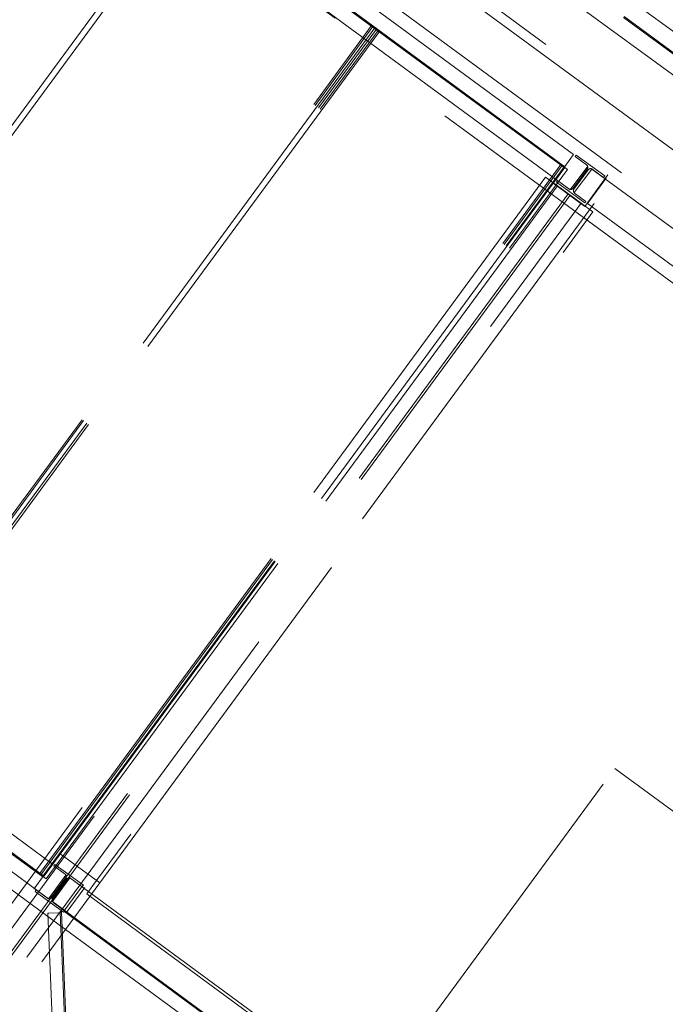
# Model space of a CAD drawing. Header units: metres. Extents: x 135583 to 135939, y 457896 to 458258.
# Tile 480 of 599: x 135754.02 to 135757.32, y 458070.59 to 458075.62. Entities that reach past the tile are written whole.
import ezdxf

# ---------------------------------------------------------------- set-up
doc = ezdxf.new("R2010")
doc.units = ezdxf.units.M
doc.linetypes.add('Hidden', pattern=[4, 2, -2])
doc.layers.add('NIEUWE INSTALLATIE', color=250, linetype='Continuous', lineweight=0)

msp = doc.modelspace()

# ---------------------------------------------------------------- linework, layer by layer
at = {"layer": 'NIEUWE INSTALLATIE', "linetype": 'Hidden'}
for p, q in [((135759.9364, 458073.1257), (135742.0054, 458086.2993)), ((135759.9364, 458073.1257), (135742.0054, 458086.2993)), ((135762.6871, 458071.0428), (135742.7817, 458085.6669)), ((135762.6871, 458071.0428), (135742.7817, 458085.6669)), ((135756.8091, 458074.8649), (135742.3031, 458085.5222)), ((135756.8091, 458074.8649), (135742.3031, 458085.5222)), ((135742.9429, 458085.5485), (135762.6871, 458071.0428)), ((135742.9429, 458085.5485), (135762.6871, 458071.0428)), ((135742.5934, 458085.4951), (135761.3302, 458071.7294)), ((135742.5934, 458085.4951), (135761.3302, 458071.7294)), ((135739.6388, 458081.8957), (135754.1447, 458071.2385)), ((135739.6388, 458081.8957), (135754.1447, 458071.2385)), ((135761.0317, 458071.5765), (135748.2181, 458080.9904)), ((135761.1526, 458071.4877), (135748.2181, 458080.9904)), ((135761.0317, 458071.5765), (135748.2181, 458080.9904)), ((135761.1526, 458071.4877), (135748.2181, 458080.9904)), ((135754.2574, 458070.9696), (135742.6526, 458079.4954)), ((135754.2574, 458070.9696), (135742.6526, 458079.4954)), ((135745.7315, 458077.6057), (135758.5451, 458068.1918)), ((135745.7315, 458077.6057), (135758.6659, 458068.103)), ((135745.7315, 458077.6057), (135758.5451, 458068.1918)), ((135745.7315, 458077.6057), (135758.6659, 458068.103)), ((135758.7207, 458074.4472), (135754.9632, 458077.2078)), ((135758.7243, 458074.4521), (135754.9667, 458077.2126)), ((135754.0431, 458076.9901), (135756.926, 458074.8721)), ((135754.0431, 458076.9901), (135756.926, 458074.8721)), ((135756.8542, 458074.931), (135754.1186, 458076.9409)), ((135756.8542, 458074.931), (135754.1186, 458076.9409)), ((135756.8372, 458074.7512), (135753.9543, 458076.8692)), ((135756.8372, 458074.7512), (135753.9543, 458076.8692)), ((135756.8051, 458074.8641), (135754.0694, 458076.874)), ((135756.8051, 458074.8641), (135754.0694, 458076.874)), ((135756.8087, 458074.869), (135754.073, 458076.8788)), ((135756.8087, 458074.869), (135754.073, 458076.8788)), ((135754.0239, 458076.8119), (135756.7595, 458074.8021)), ((135754.0239, 458076.8119), (135756.7595, 458074.8021)), ((135752.1905, 458072.6742), (135754.8548, 458076.3007)), ((135752.1905, 458072.6742), (135754.8548, 458076.3007)), ((135752.1973, 458072.6692), (135754.8616, 458076.2957)), ((135752.1973, 458072.6692), (135754.8616, 458076.2957)), ((135754.8709, 458076.2889), (135752.2066, 458072.6624)), ((135754.8709, 458076.2889), (135752.2066, 458072.6624)), ((135752.2146, 458072.6565), (135754.879, 458076.283)), ((135752.2146, 458072.6565), (135754.879, 458076.283)), ((135752.2239, 458072.6496), (135754.8882, 458076.2761)), ((135752.2239, 458072.6496), (135754.8882, 458076.2761)), ((135754.8951, 458076.2711), (135752.2308, 458072.6446)), ((135754.8951, 458076.2711), (135752.2308, 458072.6446)), ((135753.1575, 458071.9637), (135755.8218, 458075.5902)), ((135753.1575, 458071.9637), (135755.8218, 458075.5902)), ((135753.1644, 458071.9587), (135755.8287, 458075.5852)), ((135753.1644, 458071.9587), (135755.8287, 458075.5852)), ((135755.838, 458075.5784), (135753.1737, 458071.9519)), ((135755.838, 458075.5784), (135753.1737, 458071.9519)), ((135753.1817, 458071.946), (135755.846, 458075.5725)), ((135753.1817, 458071.946), (135755.846, 458075.5725)), ((135753.191, 458071.9392), (135755.8553, 458075.5656)), ((135753.191, 458071.9392), (135755.8553, 458075.5656)), ((135755.8621, 458075.5606), (135753.1978, 458071.9341)), ((135755.8621, 458075.5606), (135753.1978, 458071.9341)), ((135756.8542, 458074.931), (135756.7595, 458074.8021)), ((135756.8542, 458074.931), (135756.7595, 458074.8021)), ((135756.8677, 458074.9279), (135756.8621, 458074.9203)), ((135756.8677, 458074.9279), (135756.8621, 458074.9203)), ((135756.8677, 458074.9279), (135756.8621, 458074.9203)), ((135756.8621, 458074.9203), (135756.9201, 458074.8776)), ((135756.8621, 458074.9203), (135756.9201, 458074.8776)), ((135756.8621, 458074.9203), (135756.9201, 458074.8776)), ((135757.0128, 458074.8214), (135756.8677, 458074.9279)), ((135757.0128, 458074.8214), (135756.8677, 458074.9279)), ((135757.0128, 458074.8214), (135756.8677, 458074.9279)), ((135754.1246, 458071.2533), (135756.7889, 458074.8797)), ((135754.1246, 458071.2533), (135756.7889, 458074.8797)), ((135754.1314, 458071.2482), (135756.7958, 458074.8747)), ((135754.1314, 458071.2482), (135756.7958, 458074.8747)), ((135754.1407, 458071.2414), (135756.805, 458074.8679)), ((135754.1407, 458071.2414), (135756.805, 458074.8679)), ((135754.1447, 458071.2385), (135756.8091, 458074.8649)), ((135754.1447, 458071.2385), (135756.8091, 458074.8649)), ((135754.1581, 458071.2287), (135756.8224, 458074.8552)), ((135754.1581, 458071.2287), (135756.8224, 458074.8552)), ((135756.8224, 458074.8552), (135756.8091, 458074.8649)), ((135756.8224, 458074.8552), (135756.8091, 458074.8649)), ((135756.926, 458074.8721), (135756.8372, 458074.7512)), ((135756.926, 458074.8721), (135756.8372, 458074.7512)), ((135756.9233, 458074.8567), (135756.8511, 458074.7584)), ((135756.9233, 458074.8567), (135756.8511, 458074.7584)), ((135756.9233, 458074.8567), (135756.8511, 458074.7584)), ((135756.8559, 458074.7548), (135756.9282, 458074.8531)), ((135756.8559, 458074.7548), (135756.9282, 458074.8531)), ((135756.8559, 458074.7548), (135756.9282, 458074.8531)), ((135756.9465, 458074.8571), (135756.8576, 458074.7362)), ((135756.9465, 458074.8571), (135756.8576, 458074.7362)), ((135756.9465, 458074.8571), (135759.825, 458072.7422)), ((135756.9465, 458074.8571), (135759.825, 458072.7422)), ((135756.9492, 458074.8563), (135757.0072, 458074.8137)), ((135756.9492, 458074.8563), (135757.0072, 458074.8137)), ((135756.9492, 458074.8563), (135757.0072, 458074.8137)), ((135756.7106, 458074.8154), (135752.3727, 458068.9109)), ((135756.7106, 458074.8154), (135752.3727, 458068.9109)), ((135756.7106, 458074.8154), (135756.771, 458074.771)), ((135756.7106, 458074.8154), (135756.771, 458074.771)), ((135756.7721, 458074.7978), (135756.7665, 458074.7901)), ((135756.7721, 458074.7978), (135756.7665, 458074.7901)), ((135756.7721, 458074.7978), (135756.7665, 458074.7901)), ((135756.7665, 458074.7901), (135756.9116, 458074.6835)), ((135756.7665, 458074.7901), (135756.9116, 458074.6835)), ((135756.7665, 458074.7901), (135756.9116, 458074.6835)), ((135756.8301, 458074.7551), (135756.7721, 458074.7978)), ((135756.8301, 458074.7551), (135756.7721, 458074.7978)), ((135756.8301, 458074.7551), (135756.7721, 458074.7978)), ((135757.0294, 458074.8271), (135756.911, 458074.6659)), ((135757.0294, 458074.8271), (135756.911, 458074.6659)), ((135756.925, 458074.6805), (135757.0198, 458074.8094)), ((135756.925, 458074.6805), (135757.0198, 458074.8094)), ((135757.0072, 458074.8137), (135757.0128, 458074.8214)), ((135757.0072, 458074.8137), (135757.0128, 458074.8214)), ((135757.0072, 458074.8137), (135757.0128, 458074.8214)), ((135759.7554, 458072.7996), (135757.0198, 458074.8094)), ((135759.7554, 458072.7996), (135757.0198, 458074.8094)), ((135759.7695, 458072.8141), (135757.0294, 458074.8271)), ((135759.7695, 458072.8141), (135757.0294, 458074.8271)), ((135756.7713, 458074.7714), (135751.5713, 458067.6934)), ((135756.7713, 458074.7714), (135751.5713, 458067.6934)), ((135756.7499, 458074.7844), (135754.2306, 458071.3553)), ((135756.7499, 458074.7844), (135754.2306, 458071.3553)), ((135756.911, 458074.6659), (135756.7499, 458074.7844)), ((135756.911, 458074.6659), (135756.7499, 458074.7844)), ((135756.7711, 458074.771), (135756.892, 458074.6822)), ((135756.7711, 458074.771), (135756.892, 458074.6822)), ((135756.7713, 458074.7714), (135756.8922, 458074.6826)), ((135756.7713, 458074.7714), (135756.8922, 458074.6826)), ((135759.7063, 458072.7327), (135756.9706, 458074.7425)), ((135759.7063, 458072.7327), (135756.9706, 458074.7425)), ((135759.7099, 458072.7375), (135756.9742, 458074.7473)), ((135759.7099, 458072.7375), (135756.9742, 458074.7473)), ((135746.2855, 458060.3826), (135756.8265, 458074.7303)), ((135746.2855, 458060.3826), (135756.8265, 458074.7303)), ((135746.2956, 458060.3752), (135756.8365, 458074.7229)), ((135746.2956, 458060.3752), (135756.8365, 458074.7229)), ((135759.7362, 458072.6214), (135756.8576, 458074.7362)), ((135759.7362, 458072.6214), (135756.8576, 458074.7362)), ((135756.9172, 458074.6912), (135756.8592, 458074.7338)), ((135756.9172, 458074.6912), (135756.8592, 458074.7338)), ((135756.9172, 458074.6912), (135756.8592, 458074.7338)), ((135756.9116, 458074.6835), (135756.9172, 458074.6912)), ((135756.9116, 458074.6835), (135756.9172, 458074.6912)), ((135756.9116, 458074.6835), (135756.9172, 458074.6912)), ((135751.6922, 458067.6046), (135756.8922, 458074.6826)), ((135751.6922, 458067.6046), (135756.8922, 458074.6826)), ((135756.9589, 458074.6804), (135754.416, 458071.2191)), ((135756.9589, 458074.6804), (135754.416, 458071.2191)), ((135754.4321, 458071.2073), (135756.9524, 458074.6378)), ((135754.4321, 458071.2073), (135756.9524, 458074.6378)), ((135756.892, 458074.6822), (135756.9524, 458074.6378)), ((135756.892, 458074.6822), (135756.9524, 458074.6378)), ((135756.925, 458074.6805), (135759.6607, 458072.6706)), ((135756.925, 458074.6805), (135759.6607, 458072.6706)), ((135759.6506, 458072.7029), (135756.9589, 458074.6804)), ((135759.6506, 458072.7029), (135756.9589, 458074.6804)), ((135751.3766, 458073.3652), (135754.2595, 458071.2472)), ((135751.3766, 458073.3652), (135754.2595, 458071.2472)), ((135754.1899, 458071.3045), (135751.4441, 458073.3218)), ((135754.1899, 458071.3045), (135751.4441, 458073.3218)), ((135754.1707, 458071.1263), (135751.2878, 458073.2443)), ((135754.1707, 458071.1263), (135751.2878, 458073.2443)), ((135754.1408, 458071.2376), (135751.395, 458073.2549)), ((135754.1408, 458071.2376), (135751.395, 458073.2549)), ((135754.1443, 458071.2425), (135751.3985, 458073.2598)), ((135754.1443, 458071.2425), (135751.3985, 458073.2598)), ((135751.3494, 458073.1929), (135754.0952, 458071.1756)), ((135751.3494, 458073.1929), (135754.0952, 458071.1756)), ((135755.8211, 458070.1), (135757.0644, 458071.7923)), ((135755.8211, 458070.1), (135757.0644, 458071.7923)), ((135755.8211, 458070.1), (135757.0644, 458071.7923)), ((135755.8211, 458070.1), (135757.0644, 458071.7923)), ((135757.0644, 458071.7923), (135758.4747, 458070.7562)), ((135757.0644, 458071.7923), (135758.4747, 458070.7562)), ((135754.2306, 458071.3553), (135754.4321, 458071.2073)), ((135754.2306, 458071.3553), (135754.4321, 458071.2073)), ((135754.1899, 458071.3045), (135754.0952, 458071.1756)), ((135754.1899, 458071.3045), (135754.0952, 458071.1756)), ((135754.2034, 458071.3014), (135754.1978, 458071.2938)), ((135754.2034, 458071.3014), (135754.1978, 458071.2938)), ((135754.1978, 458071.2938), (135754.2558, 458071.2512)), ((135754.1978, 458071.2938), (135754.2558, 458071.2512)), ((135754.3485, 458071.1949), (135754.2034, 458071.3014)), ((135754.3485, 458071.1949), (135754.2034, 458071.3014)), ((135754.1447, 458071.2385), (135754.1581, 458071.2287)), ((135754.1447, 458071.2385), (135754.1581, 458071.2287)), ((135754.1707, 458071.1263), (135754.2595, 458071.2472)), ((135754.1707, 458071.1263), (135754.2595, 458071.2472)), ((135754.259, 458071.2302), (135754.1868, 458071.1319)), ((135754.259, 458071.2302), (135754.1868, 458071.1319)), ((135754.1912, 458071.1113), (135754.28, 458071.2322)), ((135754.1912, 458071.1113), (135754.28, 458071.2322)), ((135754.1916, 458071.1283), (135754.2639, 458071.2266)), ((135754.1916, 458071.1283), (135754.2639, 458071.2266)), ((135754.28, 458071.2322), (135755.821, 458070.1)), ((135754.28, 458071.2322), (135755.821, 458070.1)), ((135754.2848, 458071.2298), (135754.3429, 458071.1872)), ((135754.2848, 458071.2298), (135754.3429, 458071.1872)), ((135754.416, 458071.2191), (135754.3656, 458071.1506)), ((135754.416, 458071.2191), (135754.3656, 458071.1506)), ((135754.1078, 458071.1713), (135754.1022, 458071.1636)), ((135754.1078, 458071.1713), (135754.1022, 458071.1636)), ((135754.1658, 458071.1287), (135754.1078, 458071.1713)), ((135754.1658, 458071.1287), (135754.1078, 458071.1713)), ((135754.2486, 458071.0629), (135754.3434, 458071.1918)), ((135754.2486, 458071.0629), (135754.3434, 458071.1918)), ((135754.4321, 458071.2073), (135754.2574, 458070.9696)), ((135754.4321, 458071.2073), (135754.2574, 458070.9696)), ((135754.2607, 458071.054), (135754.3555, 458071.1829)), ((135754.2607, 458071.054), (135754.3555, 458071.1829)), ((135754.3429, 458071.1872), (135754.3485, 458071.1949)), ((135754.3429, 458071.1872), (135754.3485, 458071.1949)), ((135757.1032, 458069.1642), (135754.3434, 458071.1918)), ((135757.1032, 458069.1642), (135754.3434, 458071.1918)), ((135754.1022, 458071.1636), (135754.2472, 458071.0571)), ((135754.1022, 458071.1636), (135754.2472, 458071.0571)), ((135757.0541, 458069.0973), (135754.2942, 458071.1249)), ((135757.0541, 458069.0973), (135754.2942, 458071.1249)), ((135757.0576, 458069.1021), (135754.2978, 458071.1297)), ((135757.0576, 458069.1021), (135754.2978, 458071.1297)), ((135754.3656, 458071.1506), (135754.3817, 458071.1388)), ((135754.3656, 458071.1506), (135754.3817, 458071.1388)), ((135754.3817, 458071.1388), (135757.0573, 458069.1731)), ((135754.3817, 458071.1388), (135757.0573, 458069.1731)), ((135758.5932, 458067.8772), (135754.1912, 458071.1113)), ((135758.5932, 458067.8772), (135754.1912, 458071.1113)), ((135754.2529, 458071.0647), (135754.1948, 458071.1073)), ((135754.2529, 458071.0647), (135754.1948, 458071.1073)), ((135754.2472, 458071.0571), (135754.2529, 458071.0647)), ((135754.2472, 458071.0571), (135754.2529, 458071.0647)), ((135754.1675, 458071.0518), (135754.3925, 458065.5842)), ((135754.1675, 458071.0518), (135754.3925, 458065.5842)), ((135754.1675, 458071.0518), (135754.3925, 458065.5842)), ((135754.172, 458071.0523), (135754.2215, 458071.0543)), ((135754.172, 458071.0523), (135754.2215, 458071.0543)), ((135754.172, 458071.0523), (135754.2215, 458071.0543)), ((135754.2303, 458071.0579), (135754.4553, 458065.5903)), ((135754.2303, 458071.0579), (135754.4553, 458065.5903)), ((135754.2303, 458071.0579), (135754.4553, 458065.5903)), ((135754.2348, 458071.0584), (135754.2373, 458071.0585)), ((135754.2348, 458071.0584), (135754.2373, 458071.0585)), ((135754.2348, 458071.0584), (135754.2373, 458071.0585)), ((135754.2373, 458071.0585), (135754.4622, 458065.5909)), ((135754.2373, 458071.0585), (135754.4622, 458065.5909)), ((135754.2373, 458071.0585), (135754.4622, 458065.5909)), ((135754.2486, 458071.0629), (135757.0085, 458069.0352)), ((135754.2486, 458071.0629), (135757.0085, 458069.0352)), ((135751.7678, 458067.5808), (135754.2574, 458070.9695)), ((135751.7678, 458067.5808), (135754.2574, 458070.9695)), ((135754.2574, 458070.9696), (135756.9168, 458069.0157)), ((135754.2574, 458070.9696), (135756.9168, 458069.0157))]:
    msp.add_line(p, q, dxfattribs=at)
at = {"layer": 'NIEUWE INSTALLATIE'}
for p, q in [((135754.9117, 458077.1377), (135758.6692, 458074.3771)), ((135758.7758, 458074.5222), (135755.5822, 458076.8684))]:
    msp.add_line(p, q, dxfattribs=at)
at = {"layer": 'NIEUWE INSTALLATIE', "linetype": 'Hidden'}
for centre, major_axis, ratio, start_param, end_param in [((135756.9113, 458074.8656), (0.0089, 0.0121), 1, 4.712389, 6.283185), ((135756.9113, 458074.8656), (0.0089, 0.0121), 1, 4.712389, 6.283185), ((135756.9113, 458074.8656), (0.0089, 0.0121), 1, 4.712389, 6.283185), ((135756.9403, 458074.8442), (0.0089, 0.0121), 1, 0, 1.570796), ((135756.9403, 458074.8442), (0.0089, 0.0121), 1, 0, 1.570796), ((135756.9403, 458074.8442), (0.0089, 0.0121), 1, 0, 1.570796), ((135756.839, 458074.7672), (0.0146, -0.0036), 1, 4.31969, 5.890486), ((135756.839, 458074.7672), (0.0146, -0.0036), 1, 4.31969, 5.890486), ((135756.839, 458074.7672), (0.0146, -0.0036), 1, 4.31969, 5.890486), ((135756.868, 458074.7459), (0.0089, 0.0121), 1, 1.570796, 3.141593), ((135756.868, 458074.7459), (0.0089, 0.0121), 1, 1.570796, 3.141593), ((135756.868, 458074.7459), (0.0089, 0.0121), 1, 1.570796, 3.141593), ((135754.2469, 458071.2391), (-0.0081, 0.0127), 1, 3.511481, 5.082277), ((135754.2469, 458071.2391), (-0.0081, 0.0127), 1, 3.511481, 5.082277), ((135754.276, 458071.2177), (0, 0.015), 1, 5.649561, 7.220357), ((135754.276, 458071.2177), (0, 0.015), 1, 5.649561, 7.220357), ((135754.1747, 458071.1407), (-0.0088, 0.0121), 1, 1.878507, 3.449303), ((135754.1747, 458071.1407), (-0.0088, 0.0121), 1, 1.878507, 3.449303), ((135754.2037, 458071.1194), (0.015, 0.0011), 1, 2.432081, 4.002878), ((135754.2037, 458071.1194), (0.015, 0.0011), 1, 2.432081, 4.002878), ((135754.172, 458071.052), (0.0045, 0.00018), 0.055443, 1.570796, 3.141593), ((135754.172, 458071.052), (0.0045, 0.00018), 0.055443, 1.570796, 3.141593), ((135754.172, 458071.052), (0.0045, 0.00018), 0.055443, 1.570796, 3.141593), ((135754.2214, 458071.0548), (0.00899, 0.00037), 0.055443, 4.712389, 6.283185), ((135754.2214, 458071.0548), (0.00899, 0.00037), 0.055443, 4.712389, 6.283185), ((135754.2214, 458071.0548), (0.00899, 0.00037), 0.055443, 4.712389, 6.283185), ((135754.2348, 458071.0581), (0.0045, 0.00018), 0.055443, 1.570796, 3.141593), ((135754.2348, 458071.0581), (0.0045, 0.00018), 0.055443, 1.570796, 3.141593), ((135754.2348, 458071.0581), (0.0045, 0.00018), 0.055443, 1.570796, 3.141593)]:
    msp.add_ellipse(centre, major_axis=major_axis, ratio=ratio, start_param=start_param, end_param=end_param, dxfattribs=at)

doc.saveas('drawing.dxf')
